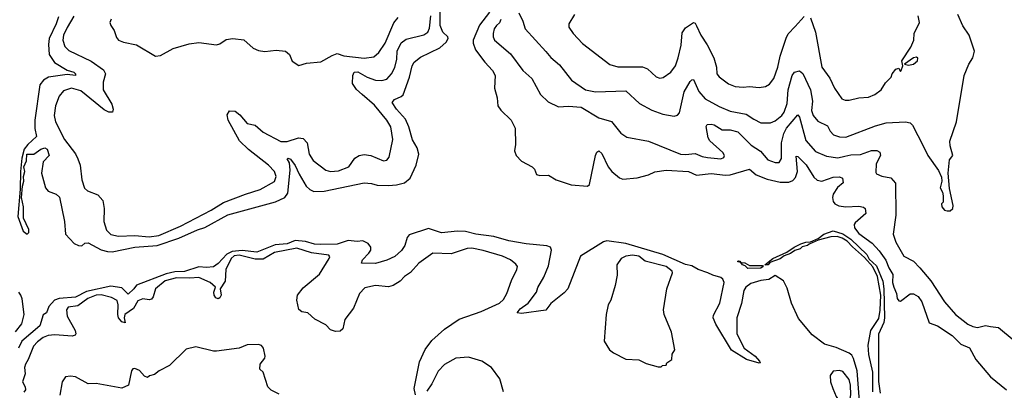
# Model space of a CAD drawing. Extents: x 2087054 to 2277909, y 548907 to 753496.
# Tile 267 of 444: x 2172398 to 2178532, y 655523 to 657832. Entities that reach past the tile are written whole.
import ezdxf

# ---------------------------------------------------------------- set-up
doc = ezdxf.new("R2010")
doc.units = 0

msp = doc.modelspace()

# ---------------------------------------------------------------- linework, layer by layer
at = {"layer": '0CON20XD'}
for points in [[(2172639.4, 657850.6), (2172625.2, 657805), (2172581.6, 657715), (2172577.5, 657677.5), (2172580.9, 657615), (2172614.6, 657565), (2172695, 657517.5), (2172735, 657505.3), (2172745.4, 657495), (2172745.6, 657485), (2172695, 657490), (2172577.2, 657472.8), (2172547.5, 657455), (2172524.2, 657425), (2172492.2, 657205), (2172493, 657153), (2172502, 657105), (2172448.1, 657055), (2172427.1, 657025), (2172411.1, 656968.9), (2172402.5, 656885), (2172401.2, 656775), (2172385.7, 656605), (2172419.4, 656515), (2172445, 656496), (2172456, 656505), (2172454.3, 656525), (2172422.5, 656595), (2172422.5, 656665), (2172410, 656725), (2172416.2, 656795), (2172423.8, 656825), (2172421.2, 656855), (2172430, 656885), (2172423.3, 656915), (2172441.7, 656951.7), (2172443.3, 656995), (2172485.7, 656994.3), (2172530, 657025), (2172555, 657032.5), (2172569.2, 657025), (2172581.2, 656985), (2172544.4, 656945.6), (2172533.8, 656875), (2172560, 656785), (2172575, 656763.8), (2172625, 656743.8), (2172645.6, 656725.6), (2172676.5, 656575), (2172684.2, 656495), (2172738.3, 656438.3), (2172765, 656424.2), (2172785, 656422), (2172805, 656440), (2172825, 656442.2), (2172905, 656398.8), (2172945, 656387), (2172975, 656385.6), (2173116.3, 656413.7), (2173255, 656424.2), (2173388.6, 656471.4), (2173505, 656523.5), (2173552, 656538), (2173695, 656616.2), (2173992.2, 656697.8), (2174050.9, 656725), (2174068.2, 656751.8), (2174083.3, 656893.3), (2174079.3, 656939.3), (2174064.2, 656965), (2174070.9, 656969.1), (2174085, 656963.8), (2174115, 656922.5), (2174138.5, 656868.5), (2174181.8, 656795), (2174205, 656774.1), (2174231.5, 656761.5), (2174295, 656762.5), (2174545, 656814.6), (2174589.1, 656810.9), (2174625, 656800.8), (2174695, 656798.4), (2174745, 656802.1), (2174795, 656814.7), (2174830.4, 656845), (2174868.5, 656925), (2174884.2, 656994.2), (2174875, 657032.5), (2174845, 657083.8), (2174822.2, 657165), (2174801.4, 657211.4), (2174744.5, 657275), (2174719.2, 657315), (2174733.8, 657335), (2174775, 657352.9), (2174786.2, 657363.8), (2174825.8, 657474.2), (2174843.1, 657545), (2174855, 657567.1), (2174895, 657598.9), (2175015, 657655.5), (2175055, 657692.5), (2175067.8, 657715), (2175065.8, 657725), (2175035, 657753.1), (2175017.4, 657795), (2175017.3, 657895)], [(2175325, 657879.6), (2175263.1, 657796.9), (2175223.9, 657705), (2175223, 657685), (2175238.1, 657645), (2175295, 657567.3), (2175343.8, 657515), (2175360.4, 657485), (2175356.8, 657405), (2175372.7, 657345), (2175377.5, 657295), (2175395, 657267.1), (2175459.2, 657205), (2175484.3, 657155), (2175487.5, 657055), (2175480.8, 657015), (2175490.8, 656985), (2175525, 656950), (2175590, 656915), (2175605, 656900), (2175617, 656867), (2175639.3, 656860.7), (2175692.7, 656862.7), (2175740, 656835), (2175833.6, 656803.6), (2175936.3, 656793.7), (2175947.8, 656805), (2175985, 656986.7), (2175992.8, 657007.2), (2176005, 657014.2), (2176025, 656997.5), (2176065, 656916), (2176086.1, 656886.1), (2176135, 656845.8), (2176155, 656838.6), (2176245, 656845.7), (2176315, 656865.6), (2176355.5, 656884.5), (2176425, 656893.8), (2176565, 656885.8), (2176615, 656862.5), (2176705, 656872.9), (2176795, 656863.5), (2176825, 656866.2), (2176945, 656900), (2176985, 656864.7), (2177055, 656837.9), (2177135, 656818.8), (2177190.4, 656819.6), (2177215, 656829.1), (2177231.1, 656848.9), (2177243.3, 656885), (2177235, 656981.2), (2177245, 656978.6), (2177297.2, 656927.2), (2177345, 656851.1), (2177365, 656832.7), (2177395, 656825.5), (2177465, 656851.2), (2177505, 656852.5), (2177524.3, 656845), (2177528.2, 656815), (2177492.8, 656787.2), (2177466.2, 656745), (2177460.8, 656725), (2177465, 656700), (2177475, 656684.6), (2177501.8, 656671.8), (2177545, 656666.7), (2177625, 656670.9), (2177654.5, 656664.5), (2177665.5, 656655.5), (2177670, 656625), (2177603, 656567), (2177597.3, 656555), (2177598.8, 656535), (2177625, 656499.6), (2177709.5, 656439.5), (2177752.1, 656392.1), (2177793, 656333), (2177812.2, 656285), (2177837.8, 656245), (2177835.2, 656195), (2177843.6, 656165)], [(2175508.5, 657875), (2175533, 657823), (2175546.9, 657775), (2175675, 657634.4), (2175706.4, 657596.4), (2175761.5, 657551.5), (2175835, 657455.6), (2175923.8, 657395), (2175985, 657381.3), (2176175, 657387.8), (2176260.2, 657310.2), (2176335, 657268.6), (2176405, 657243.6), (2176475, 657230.5), (2176495, 657237.1), (2176507.7, 657252.3), (2176538.3, 657381.7), (2176575, 657445.7), (2176585, 657457.5), (2176595, 657459.2), (2176628.7, 657385), (2176668.6, 657338.6), (2176755, 657291.8), (2176825, 657262.5), (2176923.6, 657243.6), (2176971.7, 657211.7), (2177015, 657188.2), (2177075, 657190), (2177105, 657201.8), (2177146.6, 657235), (2177161.1, 657255), (2177179.4, 657310.6), (2177185.9, 657394.1), (2177210, 657485), (2177225, 657505.8), (2177255, 657512.9), (2177276.4, 657496.4), (2177324.7, 657395), (2177337.2, 657325), (2177330.3, 657265), (2177340, 657235), (2177370.4, 657200.4), (2177430.7, 657170.7), (2177447.6, 657137.6), (2177467.5, 657115), (2177505, 657101.1), (2177545, 657100.9), (2177728.9, 657171.1), (2177795, 657189.6), (2177915.3, 657195.3), (2177945, 657188.2), (2177958.9, 657175), (2178025.7, 657045), (2178055.8, 656985), (2178122.4, 656892.4), (2178139.7, 656849.7), (2178142, 656825), (2178131.2, 656785), (2178147, 656757), (2178150, 656735), (2178150, 656695), (2178140, 656685), (2178142.5, 656665), (2178160, 656645), (2178175, 656640), (2178195, 656640), (2178210, 656655), (2178212.5, 656675), (2178189.3, 656779.3), (2178182, 656875), (2178190.7, 656959.3), (2178211.2, 656985), (2178194.3, 657045), (2178192.9, 657075), (2178234, 657195), (2178280.6, 657485), (2178310, 657555), (2178335.6, 657595), (2178346.7, 657635), (2178312.9, 657735), (2178274.1, 657794.1), (2178243.1, 657865)], [(2175854.4, 657865), (2175818, 657805), (2175819.2, 657785), (2175845.8, 657745), (2175905, 657684.2), (2176075, 657551.9), (2176125, 657537.8), (2176277.7, 657537.7), (2176308, 657525), (2176364, 657475), (2176385, 657467.1), (2176407.4, 657472.6), (2176454.5, 657505.5), (2176483.3, 657545), (2176500.8, 657595), (2176517.7, 657672.3), (2176525, 657750.8), (2176545, 657780), (2176595, 657813.3), (2176605, 657810), (2176615, 657793.8), (2176641.5, 657735), (2176681.2, 657675), (2176721.5, 657595), (2176739.5, 657535), (2176741.9, 657495), (2176755, 657476), (2176812.7, 657432.7), (2176855, 657415.4), (2176905, 657411.2), (2176943.6, 657416.4), (2177005, 657410), (2177043.6, 657416.4), (2177069.8, 657430.2), (2177095, 657466), (2177120.8, 657535), (2177135.2, 657604.8), (2177172.4, 657717.6), (2177186.1, 657743.9), (2177229.7, 657790.3), (2177285, 657852.2)], [(2172735, 657853.5), (2172695, 657782.5), (2172671.1, 657735), (2172666.5, 657705), (2172680.4, 657665), (2172705, 657639.6), (2172843.3, 657573.3), (2172920.4, 657520.4), (2172932.7, 657495), (2172917.9, 657442.1), (2172919.1, 657395), (2172972.2, 657305), (2172980.8, 657275), (2172976.7, 657255), (2172954.1, 657255.9), (2172925, 657269.2), (2172778.5, 657388.5), (2172720, 657405), (2172672, 657388), (2172644.3, 657355.7), (2172620.8, 657295), (2172613.3, 657235), (2172620.8, 657195), (2172676.5, 657085), (2172745.3, 656995.3), (2172761.2, 656965), (2172775.4, 656925), (2172785.3, 656835), (2172802.1, 656782.1), (2172821.2, 656765), (2172885, 656740.4), (2172916.6, 656705), (2172925.3, 656655), (2172922.7, 656575), (2172939.8, 656519.8), (2172965, 656492.5), (2173013, 656483), (2173115, 656487.3), (2173205, 656478.8), (2173265, 656487.3), (2173399.6, 656545), (2173590.5, 656645), (2173667.4, 656692.6), (2173804.3, 656745.7), (2173896.6, 656773.4), (2173985, 656824.4), (2173996.4, 656855), (2173985.5, 656885), (2173949.1, 656925), (2173823.4, 657023.4), (2173767.7, 657077.7), (2173697.2, 657205), (2173690.2, 657239.8), (2173705, 657263.1), (2173741.3, 657261.3), (2173770, 657240), (2173816.2, 657185), (2173865, 657174.4), (2173915, 657131.8), (2174025, 657073.6), (2174065, 657072.4), (2174135, 657095.4), (2174165, 657091.2), (2174188.9, 657065), (2174202.5, 656995), (2174225.8, 656955), (2174305, 656894.5), (2174335, 656886.5), (2174385, 656891.2), (2174449.2, 656915), (2174485, 656968.8), (2174513.5, 656986.5), (2174545, 656991.5), (2174585.5, 656985.5), (2174665, 656952.9), (2174685, 656955.8), (2174700.6, 656975), (2174722, 657085), (2174710, 657165), (2174685.9, 657205), (2174608.4, 657298.4), (2174532.5, 657365), (2174495.9, 657395.9), (2174472.2, 657435), (2174472.5, 657485), (2174481.2, 657505), (2174505, 657506.2), (2174563.8, 657473.8), (2174615, 657455.8), (2174655, 657451.9), (2174685, 657462.1), (2174714.7, 657495), (2174735.2, 657534.8), (2174748.4, 657585), (2174748.8, 657635), (2174775, 657687.1), (2174805, 657710), (2174915, 657737.5), (2174940.4, 657755), (2174951.6, 657778.4), (2174960.3, 657855)], [(2172967.5, 657835), (2172960.8, 657815), (2172966, 657795), (2172986, 657765), (2173000.3, 657720.3), (2173014.4, 657704.4), (2173045, 657690.8), (2173125.4, 657675.4), (2173244.3, 657604.3), (2173275, 657609.2), (2173355, 657651.9), (2173455, 657681.1), (2173515, 657688.9), (2173625, 657675.7), (2173645, 657680.8), (2173685, 657709.2), (2173725, 657713.8), (2173795, 657706.2), (2173853.3, 657655), (2173885, 657639.2), (2173925, 657634.2), (2173995, 657642.9), (2174055, 657635.8), (2174078.8, 657615), (2174095, 657572.5), (2174137, 657547), (2174185, 657561.2), (2174275, 657570), (2174345, 657608), (2174375, 657622), (2174417.5, 657607.5), (2174545, 657592.2), (2174605, 657600), (2174635, 657626.9), (2174674.8, 657685.2), (2174728.7, 657811.3), (2174755, 657844.4)], [(2175396.3, 657833.7), (2175387, 657813), (2175369.3, 657795), (2175354.7, 657775), (2175346.8, 657745), (2175347.5, 657725), (2175356.9, 657705), (2175455, 657618.5), (2175533.1, 657515), (2175588.6, 657465), (2175642.9, 657365), (2175689.8, 657319.8), (2175755, 657288.6), (2175816.7, 657293.3), (2175895, 657286.3), (2176005, 657220), (2176085, 657196.9), (2176143.9, 657123.9), (2176180.5, 657100.5), (2176315, 657074.5), (2176515, 656994.6), (2176545, 656990.9), (2176605, 656999.1), (2176648.7, 656978.7), (2176682.4, 656972.4), (2176765, 656965.6), (2176785, 656972.5), (2176789.4, 656985), (2176778.1, 657005), (2176697.4, 657077.4), (2176686.3, 657096.3), (2176674.5, 657165.5), (2176681.7, 657178.3), (2176705, 657181.8), (2176725, 657176), (2176774, 657145), (2176825, 657144.7), (2176872.2, 657132.2), (2176955, 657049.6), (2177012.8, 657012.8), (2177058.8, 656958.8), (2177105, 656941.8), (2177128.9, 656941.1), (2177144, 656966), (2177144, 657065), (2177157.5, 657122.5), (2177175, 657155.3), (2177245, 657238.9), (2177255, 657223.8), (2177295, 657078.9), (2177355, 657011.2), (2177425, 656980.8), (2177495, 656971.8), (2177538.4, 656981.6), (2177575, 656990.3), (2177635, 656992.9), (2177705, 657017.1), (2177736.6, 657016.6), (2177756.9, 657006.9), (2177760, 656985), (2177733.5, 656933.5), (2177730.7, 656880.7), (2177735, 656872.5), (2177767.7, 656857.7), (2177825, 656845.6), (2177853, 656813), (2177856, 656614), (2177839.1, 656495), (2177855.3, 656445.3), (2177905, 656359.2), (2177965, 656326.5), (2178005.5, 656285), (2178074.2, 656204.2), (2178159.5, 656075), (2178227.1, 655995), (2178305, 655935.7), (2178335, 655920.8), (2178365, 655914), (2178414.3, 655925.7), (2178445, 655921.4), (2178495, 655914), (2178592.6, 655832.6)], [(2177323.8, 657843.8), (2177355.7, 657755), (2177395.6, 657535), (2177445, 657467.5), (2177474.6, 657404.6), (2177519.7, 657339.7), (2177540.9, 657330.9), (2177565, 657330), (2177625, 657344.3), (2177685, 657348.9), (2177724.5, 657365.5), (2177763.8, 657395), (2177790.9, 657439.1), (2177826.1, 657473.9), (2177832.5, 657495), (2177855, 657522.5), (2177875, 657530), (2177880, 657515), (2177885, 657510), (2177890, 657515), (2177900, 657545), (2177893.3, 657575), (2177949.6, 657660.4), (2177967.1, 657705), (2177969.2, 657745), (2178002.5, 657815), (2177995.4, 657855.4)], [(2177935, 657547.5), (2177965, 657553.8), (2177990, 657575), (2177993, 657593), (2177985, 657598.8), (2177965, 657593.3), (2177910, 657555), (2177935, 657547.5)], [(2177630.3, 655455), (2177614.9, 655644.9), (2177592, 655722), (2177581.2, 655741.2), (2177565, 655753.8), (2177485, 655790.4), (2177410.8, 655810.8), (2177335, 655869.3), (2177249.2, 655969.2), (2177205.3, 656065), (2177179, 656159), (2177155.4, 656205), (2177105, 656238.9), (2177065, 656214.1), (2177015, 656207.4), (2176951.8, 656188.2), (2176921.6, 656165), (2176910, 656145), (2176895.3, 656064.7), (2176865.6, 655975), (2176865.6, 655875), (2176911.1, 655785), (2176980, 655735), (2177006, 655705), (2177010, 655695), (2177005, 655692), (2176925, 655714.2), (2176832.3, 655772.3), (2176733.9, 655933.9), (2176718.2, 655975), (2176719.4, 655990.6), (2176760.5, 656065), (2176787.4, 656195), (2176778.6, 656215), (2176765, 656224.8), (2176715, 656239.4), (2176685.2, 656255), (2176624.9, 656274.9), (2176585, 656298.5), (2176545, 656307.2), (2176405, 656369.4), (2176175, 656437.6), (2176055, 656453.6), (2176035, 656447.3), (2175891.3, 656358.7), (2175812.2, 656155), (2175789.8, 656130.2), (2175706, 656064), (2175675, 656023.1), (2175525, 656001.1), (2175497.5, 656005), (2175515, 656031.4), (2175565, 656065.6), (2175618.2, 656135), (2175626.9, 656163.1), (2175662.7, 656227.3), (2175692.2, 656297.8), (2175710.8, 656395), (2175703.8, 656413.8), (2175682.6, 656422.6), (2175553.3, 656435), (2175446.2, 656455), (2175351.4, 656481.4), (2175240, 656495), (2175175, 656512.1), (2175126.4, 656513.6), (2175025, 656503.9), (2174945, 656531.5), (2174825, 656491.6), (2174811.6, 656475), (2174797.7, 656425), (2174776.6, 656393.4), (2174735, 656356.8), (2174686.1, 656333.9), (2174615, 656313.6), (2174527.5, 656315), (2174533.5, 656335), (2174572.9, 656377.1), (2174586.2, 656395), (2174584.7, 656415), (2174568.3, 656438.3), (2174535, 656454.4), (2174500.9, 656449.1), (2174445, 656455.4), (2174375, 656433.8), (2174275, 656431.7), (2174235, 656433.7), (2174179.3, 656449.3), (2174115, 656456.9), (2174065, 656435.9), (2173990.3, 656429.7), (2173875, 656384.3), (2173785, 656393.7), (2173721.9, 656388.1), (2173688.9, 656371.1), (2173635, 656313), (2173605, 656292.5), (2173562.2, 656287.8), (2173515, 656292.8), (2173425, 656263.8), (2173365, 656260.5), (2173311.5, 656248.5), (2173125, 656178.8), (2173110.2, 656155), (2173075, 656121.4), (2173035, 656161.2), (2172965, 656171.2), (2172815, 656137.9), (2172745, 656102.6), (2172644.7, 656095.3), (2172614.9, 656085.1), (2172579.6, 656045), (2172565, 656006.2), (2172545, 655992.9), (2172524.2, 655925), (2172411.5, 655828.5), (2172390.5, 655785)], [(2177713.1, 655513.1), (2177712.7, 655635), (2177687.5, 655745), (2177683.1, 655805), (2177700.6, 655895), (2177750.3, 655969.7), (2177758.8, 656021.2), (2177761.9, 656115), (2177741.9, 656231.9), (2177711.9, 656291.9), (2177660.8, 656350.8), (2177585, 656416.7), (2177553, 656453), (2177521.7, 656471.7), (2177490.5, 656480.5), (2177451.7, 656478.3), (2177372.5, 656457.5), (2177316, 656434), (2177306.7, 656425), (2177273, 656417), (2177260, 656405), (2177225.9, 656394.1), (2177200, 656375), (2177159.3, 656360.7), (2177135, 656341.2), (2177071.7, 656318.3), (2177060, 656305), (2177040, 656305), (2177090, 656345), (2177177.5, 656382.5), (2177222.5, 656415), (2177265, 656436.2), (2177295, 656446.2), (2177325, 656447.5), (2177371.7, 656468.3), (2177407.5, 656495), (2177465, 656515.7), (2177525, 656497.5), (2177576.2, 656465), (2177675, 656368.8), (2177690.6, 656340.6), (2177735, 656298), (2177775, 656202.5), (2177781.4, 656155), (2177786.3, 655973.7), (2177780.8, 655945), (2177747.2, 655872.8), (2177748.2, 655701.8), (2177747.4, 655577.4), (2177757.8, 655505)], [(2174863.9, 655493.9), (2174856, 655535), (2174889.2, 655700.8), (2174923.2, 655776.8), (2174966.3, 655833.7), (2175045, 655904.6), (2175135, 655966.2), (2175273.6, 656013.6), (2175388.1, 656065), (2175411.8, 656088.2), (2175433.1, 656125), (2175462.2, 656207.8), (2175496, 656275), (2175498.8, 656295), (2175489.5, 656309.5), (2175456.1, 656336.1), (2175405, 656358.2), (2175285, 656393.8), (2175215, 656407.5), (2175185, 656407.3), (2175085, 656373.8), (2174972.6, 656377.4), (2174885, 656314.4), (2174832.9, 656257.1), (2174795, 656231.2), (2174767.3, 656202.7), (2174725, 656176.7), (2174695, 656167.5), (2174615, 656175.7), (2174549.1, 656160.9), (2174515.8, 656125), (2174477.1, 656035), (2174424.2, 655965), (2174411.2, 655905), (2174395, 655891.2), (2174365, 655888.8), (2174335, 655898.8), (2174305, 655930), (2174236, 655966), (2174192.5, 656005), (2174155, 656011.2), (2174137.3, 656027.3), (2174124.4, 656084.4), (2174128.1, 656115), (2174165, 656160.8), (2174265, 656245.8), (2174326.7, 656345), (2174330.6, 656355), (2174325, 656365.4), (2174215, 656378.3), (2174125, 656407.7), (2173985, 656381.2), (2173915, 656340.7), (2173865, 656339.3), (2173765, 656364.1), (2173735, 656360.2), (2173715.9, 656345), (2173681.7, 656275), (2173677.3, 656202.7), (2173647.1, 656155), (2173652.4, 656115), (2173645, 656099.1), (2173635, 656092.9), (2173619.4, 656099.4), (2173610, 656115), (2173608, 656135), (2173617.5, 656165), (2173584.6, 656195), (2173515, 656225.9), (2173458, 656222), (2173375, 656223.2), (2173304.8, 656205), (2173244.2, 656155), (2173230, 656105), (2173218.5, 656091.5), (2173205, 656086.1), (2173165, 656092.4), (2173135, 656080.4), (2173106.5, 656033.5), (2173054.1, 655995), (2173049.2, 655975), (2173055, 655942.2), (2173035, 655950.3), (2173014.8, 655975), (2173009.4, 655995), (2173012.1, 656055), (2173005, 656082.5), (2172970.2, 656100.2), (2172905, 656117.5), (2172875, 656116.3), (2172822.2, 656095), (2172760.8, 656049.2), (2172700.1, 656039.9), (2172690, 656025), (2172694.1, 655985), (2172743.1, 655895), (2172747.5, 655875), (2172743.6, 655866.4), (2172725, 655860.8), (2172618.1, 655868.1), (2172575, 655863.3), (2172545, 655851.6), (2172508.9, 655825), (2172485, 655797.1), (2172451.3, 655715), (2172433.5, 655686.5), (2172428.2, 655665), (2172431.9, 655625), (2172415.9, 655575), (2172433.3, 655545), (2172434.8, 655525), (2172425, 655511.6)], [(2176395, 655670), (2176403, 655677), (2176425, 655680), (2176430, 655695), (2176460, 655715), (2176463, 655747), (2176480, 655775), (2176457.5, 655885), (2176412.5, 655995), (2176408.8, 656025), (2176428.6, 656155), (2176464.2, 656255), (2176462.5, 656265), (2176425, 656293.2), (2176295, 656327.6), (2176255, 656359.2), (2176215.3, 656364.7), (2176175, 656359.1), (2176144, 656345), (2176118.6, 656305), (2176119.7, 656240.3), (2176107.5, 656175), (2176080.8, 656085), (2176064.2, 656055.8), (2176052, 655995), (2176038.3, 655828.3), (2176072.5, 655775), (2176096.4, 655756.4), (2176175, 655716.7), (2176255, 655712.5), (2176300.7, 655690.7), (2176375, 655670), (2176395, 655670)], [(2176935, 656282.5), (2176918.3, 656298.3), (2176900, 656305), (2176890, 656320), (2176870, 656325), (2176875, 656330), (2176885, 656327.5), (2176890, 656320), (2176915, 656317.5), (2176945, 656300), (2177025, 656300), (2177030, 656295), (2177015, 656283.8), (2176935, 656282.5)], [(2177843.6, 656165), (2177860, 656125), (2177864.3, 656095), (2177875, 656081.2), (2177885, 656078.8), (2177945.4, 656124.6), (2177965, 656124.5), (2177995, 656107.5), (2178018.9, 656075), (2178063.3, 655943.3), (2178115, 655925.3), (2178206.1, 655865), (2178261.1, 655811.1), (2178315, 655786.9), (2178353.8, 655713.8), (2178446.5, 655606.5), (2178544.8, 655524.8)], [(2172373.2, 655886.8), (2172412.5, 655937.5), (2172425.6, 655994.4), (2172413.2, 656093.2), (2172406.3, 656116.3), (2172393.3, 656133.3)], [(2174015, 655498.8), (2173965, 655523.8), (2173944, 655545), (2173915.9, 655635.9), (2173893.3, 655655), (2173896.7, 655685), (2173925, 655722.5), (2173928, 655735), (2173916.4, 655786.4), (2173905, 655802.5), (2173885, 655807.5), (2173815, 655806.7), (2173765, 655786.2), (2173625, 655766), (2173605, 655766), (2173495, 655793.8), (2173435, 655778.8), (2173331.7, 655678.3), (2173267.5, 655645), (2173238.3, 655621.7), (2173206.4, 655613.6), (2173195, 655602.5), (2173175, 655610), (2173145, 655645.8), (2173115, 655658.8), (2173103.9, 655656.1), (2173093.8, 655645), (2173076.2, 655555), (2173035, 655536), (2172875, 655565.8), (2172825, 655563.8), (2172745, 655605.8), (2172715, 655611.2), (2172683.9, 655606.1), (2172663.8, 655575), (2172647.9, 655492.1)], [(2175412.7, 655512.7), (2175390, 655595), (2175337.5, 655665), (2175278, 655705), (2175195, 655728.7), (2175115, 655722.1), (2175045, 655683.5), (2175005, 655641.4), (2174966.4, 655563.6), (2174935, 655517.1)], [(2177555, 655420), (2177565, 655437.5), (2177575.2, 655494.8), (2177573.8, 655555), (2177565, 655590.6), (2177525, 655640), (2177504.1, 655645.9), (2177465, 655641.2), (2177446, 655615), (2177449.2, 655575), (2177462.5, 655535), (2177484.5, 655484.5), (2177515, 655438.8), (2177535, 655420), (2177555, 655420)]]:
    msp.add_lwpolyline(points, dxfattribs=at)

doc.saveas('drawing.dxf')
